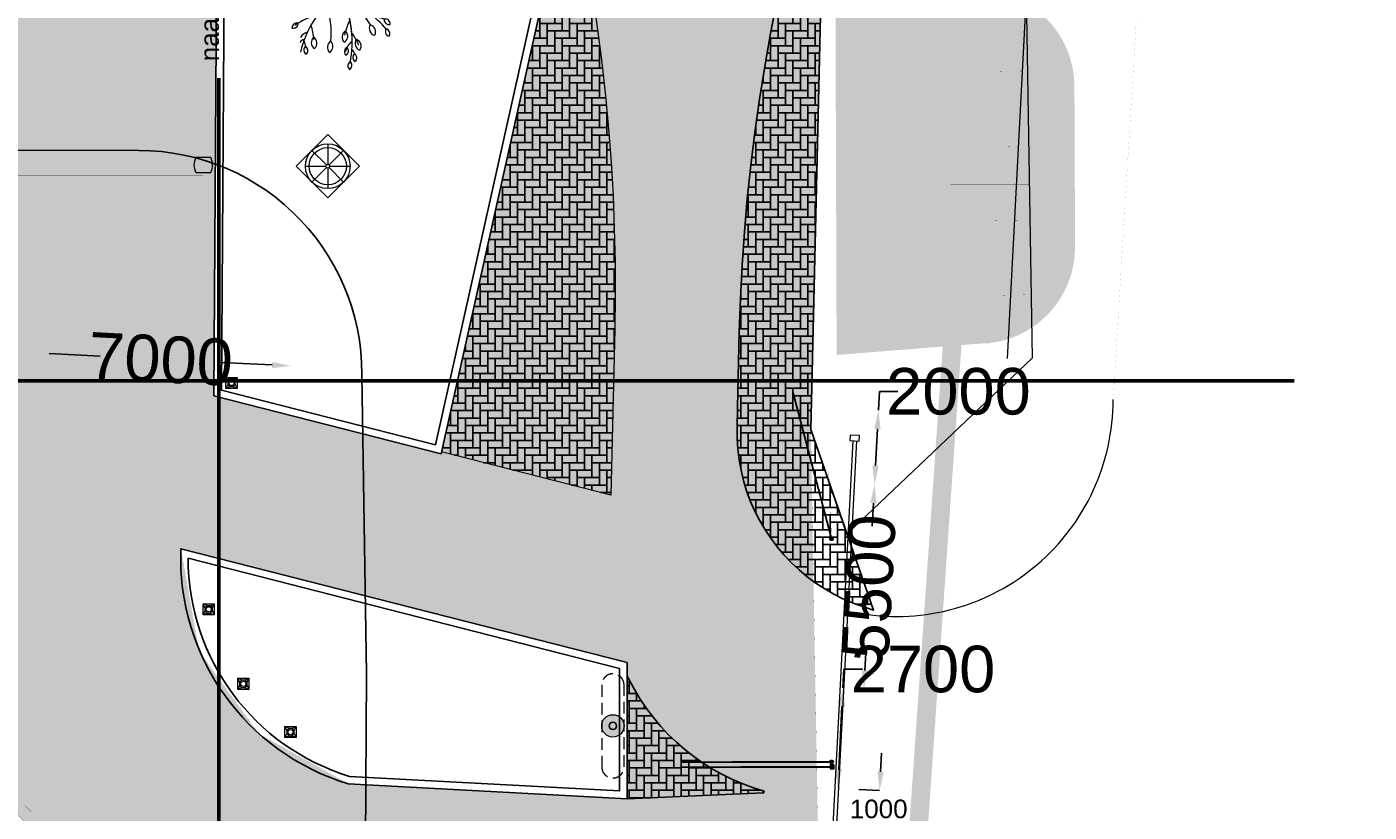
# Model space of a CAD drawing. Header units: millimetres. Extents: x 747415 to 1601423, y -236173 to 551995.
# Tile 484 of 549: x 1191618 to 1227683, y 142812 to 163908. Entities that reach past the tile are written whole.
import ezdxf
from ezdxf.lldxf.tags import DXFTag

# ---------------------------------------------------------------- set-up
doc = ezdxf.new("R2010")
doc.units = ezdxf.units.MM
doc.header["$LTSCALE"] = 100
doc.header["$MEASUREMENT"] = 0
for name, pattern in [('BORDER', [44.45, 12.7, -6.35, 12.7, -6.35, 0, -6.35]), ('BORDERX2', [88.9, 25.4, -12.7, 25.4, -12.7, 0, -12.7]), ('HIDDEN2', [4.7625, 3.175, -1.5875])]:
    doc.linetypes.add(name, pattern=pattern)
doc.layers.get('0').update_dxf_attribs({"linetype": 'CONTINUOUS', "lineweight": 0})
doc.layers.get('DEFPOINTS').update_dxf_attribs({"color": 6, "linetype": 'CONTINUOUS', "lineweight": 0})
for name, color, linetype, lineweight in [('00--F-IL-PERCEELDEF', 30, 'BORDER', 0), ('T--A9032_HEKWERKEN', 8, 'CONTINUOUS', 0), ('T--A9041_VERHARDING_Wegen', 21, 'CONTINUOUS', 0), ('T--A9042_BEPLANTING', 90, 'CONTINUOUS', 0), ('T--L9000_TERREIN_Wegen_extern', 7, 'CONTINUOUS', 0), ('T--L9010_GRONDVOORZIENING_Talud', 90, 'CONTINUOUS', 0), ('T--L9032_HEKWERKEN', 7, 'CONTINUOUS', 0), ('T--L9034_TOEGANGEN', 7, 'CONTINUOUS', 0), ('T--L9041_VERHARDING_Trottoir', 8, 'CONTINUOUS', 0), ('T--L9042_BEPLANTING', 90, 'CONTINUOUS', 0), ('T--L9042_BOMEN', 84, 'CONTINUOUS', 0), ('T--L9052_Hemelwaterafvoer', 130, 'HEMELWATER_AFVOER', 0), ('T--L9054_Gasleiding', 90, 'GAS_LINE', 0), ('T--L9071_TERREINMEUBILAIR_Bank', 250, 'CONTINUOUS', 0), ('T--M9040_Terrein_Afwerking_Plein', 244, 'CONTINUOUS', 0)]:
    doc.layers.add(name, color=color, linetype=linetype, lineweight=lineweight)
for name, color, linetype in [('T--A9067_BEHEERVOORZIENINGEN_Rokersplaats', 6, 'CONTINUOUS'), ('T--L9000_PERCELEN', 4, 'BORDERX2'), ('T--L9041_VERHARDING_Wegen', 7, 'CONTINUOUS')]:
    doc.layers.add(name, color=color, linetype=linetype)
doc.styles.add('Isocpeur', font='isocpeur.ttf', dxfattribs={"height": 3})
doc.styles.get("Standard").update_dxf_attribs({"font": 'arial.ttf'})
tags = doc.linetypes.add('GAS_LINE', pattern='A,12.7,-5.08,["GAS",Standard,S=2.54,R=0,X=-2.54,Y=-1.27],-6.35', length=24.13).pattern_tags.tags
tags[6] = DXFTag(74, 10)
tags = doc.linetypes.add('HEMELWATER_AFVOER', pattern='A,12.7,-5.08,["HWA",Standard,S=2.54,R=0,X=-2.54,Y=-1.27],-7.62', length=25.4).pattern_tags.tags
tags[6] = DXFTag(74, 10)
doc.linetypes.add('KW1C Gasleiding', pattern='A,10,-200,["GAS",Isocpeur,S=10,R=0,X=-125,Y=-15],100', length=310)
doc.dimstyles.get("Standard").update_dxf_attribs({"dimtxt": 0.18, "dimasz": 500, "dimexe": 0.18, "dimexo": 0.0625, "dimgap": 0.09, "dimtad": 0, "dimtoh": 1, "dimdec": 0, "dimzin": 0, "dimdsep": 46, "dimtxsty": 'Standard', "dimcen": 0.09, "dimadec": 0, "dimazin": 0, "dimtfac": 1, "dimtdec": 0, "dimtofl": 0, "dimtmove": 0, "dimatfit": 3, "dimfxl": 1, "dimtolj": 1, "dimtzin": 0, "dimarcsym": 0})

# ---------------------------------------------------------------- blocks, each defined once
blk = doc.blocks.new('FMEBLOCK8')
at = {"layer": 'T--L9000_PERCELEN', "flags": 128}
blk.add_lwpolyline([(80.41812, -10.793575), (80.19502, -11.000275), (79.98204, -11.217375), (79.7801, -11.445525), (79.59104, -11.68245), (79.41302, -11.92945), (79.24903, -12.18555), (79.097, -12.448475), (78.959, -12.719525), (78.83503, -12.9974), (78.72601, -13.280475), (78.6301, -13.5694), (78.55006, -13.86255), (78.48405, -14.159275), (78.43299, -14.458275), (78.39803, -14.760525), (78.37802, -15.0644), (78.37411, -15.3673), (78.38492, -15.6715), (78.41114, -15.9744), (78.453, -16.27535), (78.50912, -16.57435), (78.58111, -16.86945), (78.66805, -17.160325), (78.76902, -17.4473), (78.88494, -17.728425), (79.01512, -18.003375), (79.15795, -18.2715), (79.31504, -18.5315), (79.48501, -18.783375), (79.66809, -19.026475), (79.86313, -19.2595), (166.62695, -118.250275), (170.81502, -117.9893), (172.64996, -119.8535), (174.41797, -122.567575), (175.33498, -125.5644), (175.33199, -129.0783), (177.77896, -152.066525), (143.32404, -153.153325), (124.91898, -153.708425), (101.19701, -152.5394), (57.80406, -147.921475), (51.18995, -147.2393), (60.34993, -141.66945), (36.61002, -137.8793), (6.12812, -132.982525), (-32.51188, -124.855575), (-75.50601, -115.69935), (-114.67087, -107.24545), (-155.98807, -98.490275), (-201.03702, -88.701275), (-196.19989, -62.437375), (-193.60503, -48.347325), (-183.94089, 5.017675), (-169.50908, 82.338425), (-156.21094, 153.708425), (-153.35296, 153.1556), (-114.78794, 145.603575), (-60.05599, 135.1896), (5.01193, 122.717725), (7.06399, 122.391425), (22.62993, 119.480725), (65.84992, 111.274475), (165.02799, 92.078675), (199.46198, 85.381725), (201.03702, 84.815575), (195.60695, 83.9605), (187.06912, 77.793625), (170.01301, 62.10945), (164.46311, 63.005475), (108.07194, 13.410475), (86.38593, -5.380375)], close=True, dxfattribs=at)
blk = doc.blocks.new('FMEBLOCK10')
at = {"layer": 'T--L9000_PERCELEN', "flags": 128}
blk.add_lwpolyline([(-144.82893, 14.817888), (-145.02397, 15.050913), (-145.20705, 15.294013), (-145.37702, 15.545888), (-145.53411, 15.805888), (-145.67694, 16.074013), (-145.80712, 16.348963), (-145.92304, 16.630088), (-146.02401, 16.917063), (-146.11095, 17.207938), (-146.18294, 17.503038), (-146.23906, 17.802038), (-146.28092, 18.102988), (-146.30714, 18.405888), (-146.31795, 18.710088), (-146.31404, 19.012988), (-146.29403, 19.316863), (-146.25907, 19.619113), (-146.20801, 19.918113), (-146.142, 20.214838), (-146.06196, 20.507988), (-145.96605, 20.796913), (-145.85703, 21.079988), (-145.73306, 21.357863), (-145.59506, 21.628913), (-145.44303, 21.891838), (-145.27904, 22.147938), (-145.10102, 22.394938), (-144.91196, 22.631863), (-144.71002, 22.860013), (-144.49704, 23.077113), (-144.27394, 23.283813), (-138.30613, 28.697013), (-116.62012, 47.487863), (-60.22895, 97.082863), (-54.67905, 96.186838), (-37.62294, 111.871013), (-29.08511, 118.037888), (-23.65504, 118.892963), (-18.79813, 119.658013), (-9.22392, 115.908813), (-1.20911, 112.288963), (0.65504, 110.160863), (101.86102, -5.339912), (110.37999, -16.182887), (130.01394, -40.804887), (146.31795, -61.715062), (145.31699, -62.344912), (128.53504, -71.838162), (109.77095, -81.221887), (96.853, -87.145012), (86.75508, -91.497087), (65.77494, -99.458937), (35.85286, -109.074062), (-3.25703, -117.914062), (-11.3781, -119.658012), (-17.09406, -117.515937), (-48.71308, -83.590162), (-53.87704, -83.911912), (-58.06511, -84.172887)], close=True, dxfattribs=at)
blk = doc.blocks.new('*D103')
at = {"layer": 'DEFPOINTS', "color": 0, "linetype": 'Continuous', "transparency": 16777216}
for p in [(1213967, 143424), (1214531, 143395), (1213915, 142426)]:
    blk.add_point(p, dxfattribs=at)
at = {"layer": 'T--M9040_Terrein_Afwerking_Plein', "color": 0, "linetype": 'Continuous', "lineweight": -2, "transparency": 16777216}
for p, q in [((1214556, 143894), (1214582, 144394)), ((1213967, 143424), (1214531, 143395)), ((1213916, 142426), (1214479, 142397)), ((1214453, 141897), (1214427, 141398))]:
    blk.add_line(p, q, dxfattribs=at)
at = {"layer": 'T--M9040_Terrein_Afwerking_Plein', "color": 0, "linetype": 'Continuous', "transparency": 16777216}
for points in [[(1214473, 143899), (1214640, 143890), (1214531, 143395)], [(1214370, 141902), (1214536, 141893), (1214479, 142397)]]:
    blk.add_solid(points, dxfattribs=at)
at = {"layer": 'T--M9040_Terrein_Afwerking_Plein', "color": 0, "linetype": 'Continuous', "transparency": 16777216, "insert": (1214505, 142896), "char_height": 500, "attachment_point": 5}
blk.add_mtext('\\A1;1000', dxfattribs=at)
blk = doc.blocks.new('*D104')
at = {"layer": 'DEFPOINTS', "color": 0, "linetype": 'Continuous', "transparency": 16777216}
for p in [(1213544, 146150), (1213544, 146150), (1213404, 143454)]:
    blk.add_point(p, dxfattribs=at)
at = {"layer": 'T--M9040_Terrein_Afwerking_Plein', "color": 0, "linetype": 'Continuous', "lineweight": -2, "transparency": 16777216}
for p, q in [((1213544, 146150), (1213570, 146649)), ((1213570, 146649), (1214070, 146649)), ((1213544, 146150), (1213544, 146150)), ((1213430, 143953), (1213518, 145651)), ((1213404, 143454), (1213404, 143454))]:
    blk.add_line(p, q, dxfattribs=at)
at = {"layer": 'T--M9040_Terrein_Afwerking_Plein', "color": 0, "linetype": 'Continuous', "transparency": 16777216}
for points in [[(1213435, 145655), (1213601, 145646), (1213544, 146150)], [(1213347, 143957), (1213513, 143949), (1213404, 143454)]]:
    blk.add_solid(points, dxfattribs=at)
at = {"layer": 'T--M9040_Terrein_Afwerking_Plein', "color": 0, "linetype": 'Continuous', "transparency": 16777216, "insert": (1215695, 146649), "char_height": 1250, "attachment_point": 5}
blk.add_mtext('\\A1;2700', dxfattribs=at)
blk = doc.blocks.new('*D105')
at = {"layer": 'DEFPOINTS', "color": 0, "linetype": 'Continuous', "transparency": 16777216}
for p in [(1214393, 151614), (1214393, 151614), (1214107, 146121)]:
    blk.add_point(p, dxfattribs=at)
at = {"layer": 'T--M9040_Terrein_Afwerking_Plein', "color": 0, "linetype": 'Continuous', "lineweight": -2, "transparency": 16777216}
for p, q in [((1214393, 151614), (1214393, 151614)), ((1214367, 151115), (1214334, 150491)), ((1214133, 146621), (1214166, 147245)), ((1214107, 146121), (1214108, 146121))]:
    blk.add_line(p, q, dxfattribs=at)
at = {"layer": 'T--M9040_Terrein_Afwerking_Plein', "color": 0, "linetype": 'Continuous', "transparency": 16777216}
for points in [[(1214284, 151119), (1214450, 151110), (1214393, 151614)], [(1214050, 146625), (1214217, 146616), (1214107, 146121)]]:
    blk.add_solid(points, dxfattribs=at)
at = {"layer": 'T--M9040_Terrein_Afwerking_Plein', "color": 0, "linetype": 'Continuous', "transparency": 16777216, "insert": (1214250, 148868), "char_height": 1250, "attachment_point": 5, "rotation": 87.0255}
blk.add_mtext('\\A1;5500', dxfattribs=at)
blk = doc.blocks.new('*D106')
at = {"layer": 'DEFPOINTS', "color": 0, "linetype": 'Continuous', "transparency": 16777216}
for p in [(1191715, 155162), (1198706, 154799), (1198706, 154799)]:
    blk.add_point(p, dxfattribs=at)
at = {"layer": 'T--M9040_Terrein_Afwerking_Plein', "color": 0, "linetype": 'Continuous', "lineweight": -2, "transparency": 16777216}
for p, q in [((1191715, 155162), (1191715, 155162)), ((1192215, 155136), (1193588, 155065)), ((1198207, 154825), (1196834, 154896)), ((1198706, 154799), (1198706, 154799))]:
    blk.add_line(p, q, dxfattribs=at)
at = {"layer": 'T--M9040_Terrein_Afwerking_Plein', "color": 0, "linetype": 'Continuous', "transparency": 16777216}
for points in [[(1192219, 155219), (1192210, 155053), (1191715, 155162)], [(1198211, 154908), (1198202, 154742), (1198706, 154799)]]:
    blk.add_solid(points, dxfattribs=at)
at = {"layer": 'T--M9040_Terrein_Afwerking_Plein', "color": 0, "linetype": 'Continuous', "transparency": 16777216, "insert": (1195211, 154980), "char_height": 1250, "attachment_point": 5, "rotation": 357.0255}
blk.add_mtext('\\A1;7000', dxfattribs=at)
blk = doc.blocks.new('*D107')
at = {"layer": 'DEFPOINTS', "color": 0, "linetype": 'Continuous', "transparency": 16777216}
for p in [(1214497, 153611), (1214497, 153611), (1214393, 151614)]:
    blk.add_point(p, dxfattribs=at)
at = {"layer": 'T--M9040_Terrein_Afwerking_Plein', "color": 0, "linetype": 'Continuous', "lineweight": -2, "transparency": 16777216}
for p, q in [((1214497, 153611), (1214523, 154110)), ((1214523, 154110), (1215023, 154110)), ((1214497, 153611), (1214496, 153611)), ((1214419, 152113), (1214471, 153112)), ((1214393, 151614), (1214393, 151614))]:
    blk.add_line(p, q, dxfattribs=at)
at = {"layer": 'T--M9040_Terrein_Afwerking_Plein', "color": 0, "linetype": 'Continuous', "transparency": 16777216}
for points in [[(1214387, 153116), (1214554, 153108), (1214497, 153611)], [(1214336, 152118), (1214502, 152109), (1214393, 151614)]]:
    blk.add_solid(points, dxfattribs=at)
at = {"layer": 'T--M9040_Terrein_Afwerking_Plein', "color": 0, "linetype": 'Continuous', "transparency": 16777216, "insert": (1216648, 154110), "char_height": 1250, "attachment_point": 5}
blk.add_mtext('\\A1;2000', dxfattribs=at)
blk = doc.blocks.new('boom26')
for centre, radius, start, end in [((-37, 1751), 133, 129.691, 235.969), ((2714, 861), 2847, 157.8706, 194.6902), ((-196, 1743), 133, 309.691, 55.969), ((156, 1905), 133, 103.0821, 209.3601), ((10, 1969), 133, 283.0821, 29.3601), ((-1164, 1406), 133, 161.751, 268.029), ((-1294, 1315), 133, 341.751, 88.029), ((-659, 1432), 133, 149.5314, 255.8094), ((-806, 1371), 133, 329.5314, 75.8094), ((-200, 1372), 190, 139.2589, 245.537), ((-422, 1323), 190, 319.2589, 65.537), ((26, 1694), 147, 169.7791, 241.1753), ((-363, 2001), 689, 293.5336, 321.1072), ((186, 1475), 133, 83.1766, 189.4546), ((70, 1585), 133, 263.1766, 9.4546), ((1710, 3800), 3830, 218.5331, 241.7877), ((-2076, 885), 1446, 355.513, 21.8929), ((368, 1462), 698, 193.8405, 224.247), ((280, 1008), 190, 103.0821, 209.3601), ((72, 1099), 190, 283.0821, 29.3601), ((2323, -556), 2147, 124.9862, 161.6941), ((1402, 856), 666, 151.7973, 176.9648), ((937, 1172), 133, 82.8871, 189.1651), ((822, 1283), 133, 262.8871, 9.1651), ((1196, 1148), 133, 56.6076, 162.8856), ((1142, 1298), 133, 236.6076, 342.8856), ((-925, 1385), 1141, 314.8692, 341.5947), ((-543, 3036), 2707, 291.933, 303.1444), ((1118, 714), 190, 56.6076, 162.8856), ((1041, 929), 190, 236.6076, 342.8856), ((-1944, 389), 133, 4.7677, 111.0458), ((-1859, 524), 133, 184.7677, 291.0458), ((-332, 2833), 2847, 236.9681, 273.6695), ((-1942, -192), 689, 32.5366, 60.1102), ((-1361, 279), 190, 2.7217, 108.9997), ((-1233, 467), 190, 182.7217, 288.9997), ((-996, 509), 190, 9.3193, 115.5973), ((-891, 711), 190, 189.3193, 295.5973), ((-625, 1194), 680, 239.8131, 293.7836), ((1664, -421), 868, 103.3279, 127.7935), ((1477, 301), 190, 51.1528, 157.4308), ((1421, 522), 190, 231.1528, 337.4308), ((-1757, 177), 133, 28.2156, 134.4936), ((-1733, 334), 133, 208.2156, 314.4936), ((-1661, 385), 147, 248.8767, 308.1371), ((-1473, -25), 133, 36.8567, 143.1347), ((-1473, 134), 133, 216.8567, 323.1347), ((-2097, 3334), 3360, 281.2858, 286.2361), ((-2517, -1438), 2188, 42.6505, 54.2085), ((357, 5738), 5830, 254.944, 265.3042), ((-158, 112), 120, 273.6695, 14.6232), ((75, 169), 120, 194.6902, 292.0411), ((113, -52), 60, 117.4844, 215.9239), ((1151, -2047), 2309, 90.4669, 117.4844), ((1189, -2582), 2847, 74.9681, 112.0411), ((1842, 2142), 2188, 240.6505, 252.2085), ((1190, -41), 190, 26.4801, 132.7581), ((1231, 182), 190, 206.4801, 312.7581), ((1703, 470), 412, 210.4763, 257.4087), ((1592, 11), 133, 26.4801, 132.7581), ((1621, 167), 133, 206.4801, 312.7581), ((1697, 158), 147, 86.8767, 146.1371), ((1788, 224), 133, 36.861, 143.139), ((1788, 383), 133, 216.861, 323.139), ((1976, 82), 133, 26.4801, 132.7581), ((2005, 239), 133, 206.4801, 312.7581), ((-1908, 529), 1458, 283.3232, 338.4729), ((-1280, -546), 190, 36.861, 143.139), ((-421, -3045), 2707, 97.0317, 105.1444), ((7467, -3319), 8174, 157.2295, 169.1278), ((-125, -132), 60, 337.2295, 85.3042), ((26, -237), 120, 37.8277, 157.4981), ((2370, 1583), 2847, 215.9239, 253.3681), ((935, -2818), 2533, 81.5413, 104.631), ((1437, -452), 190, 26.4801, 132.7581), ((1478, -228), 190, 206.4801, 312.7581), ((-1280, -319), 190, 216.861, 323.139), ((-1630, -622), 666, 335.8015, 3.4272), ((-500, -847), 190, 80.7132, 186.9912), ((-657, -682), 190, 260.7132, 6.9912), ((1341, -2672), 2707, 124.198, 134.5901), ((-1217, -1717), 1511, 15.1971, 49.2879), ((2197, -385), 1621, 189.2555, 212.2447), ((1328, -877), 190, 38.5051, 144.7832), ((-1520, -957), 133, 52.7003, 158.9783), ((-1563, -803), 133, 232.7003, 338.9783), ((-978, -935), 133, 94.7219, 200.9999), ((-1113, -850), 133, 274.7219, 20.9999), ((590, -2837), 2188, 114.7162, 126.2743), ((-804, -1188), 476, 345.8111, 23.9227), ((90, -1073), 133, 139.2589, 245.537), ((237, -925), 259, 156.2605, 200.3773), ((-66, -1107), 133, 319.2589, 65.537), ((1291, -2554), 1791, 91.6796, 104.4588), ((1371, -846), 351, 193.7041, 232.3597), ((1321, -650), 190, 218.5051, 324.7832), ((1364, -1015), 147, 182.1991, 241.4596), ((1406, -1337), 340, 87.2638, 117.1832), ((1513, -1078), 133, 36.8567, 143.1347), ((1513, -919), 133, 216.8567, 323.1347), ((-248, -1844), 689, 104.6024, 132.176), ((-275, -1349), 133, 114.555, 220.833), ((-431, -1315), 133, 294.555, 40.833), ((899, -1202), 133, 160.9227, 267.2007), ((767, -1291), 133, 340.9227, 87.2007), ((-479, -1770), 133, 114.871, 221.149), ((-635, -1737), 133, 294.871, 41.149)]:
    blk.add_arc(centre, radius, start, end)
blk = doc.blocks.new('*U331')
at = {"layer": 'T--L9071_TERREINMEUBILAIR_Bank', "linetype": 'Continuous'}
h = blk.add_hatch(color=7, dxfattribs=at)
edge = h.paths.add_edge_path()
edge.add_arc((0, 0), 300, 0, 360)
at = {"layer": 'T--L9071_TERREINMEUBILAIR_Bank', "linetype": 'HIDDEN2'}
blk.add_lwpolyline([(300, 1100, 0.414214), (0, 1400, 0.414214), (-300, 1100), (-300, -1100, 0.414214), (0, -1400, 0.414214), (300, -1100)], format="xyb", close=True, dxfattribs=at)
at = {"layer": 'T--L9071_TERREINMEUBILAIR_Bank', "color": 7, "linetype": 'Continuous'}
blk.add_circle((0, 0), 300, dxfattribs=at)
blk = doc.blocks.new('*U179')
at = {"layer": 'T--L9071_TERREINMEUBILAIR_Bank', "linetype": 'Continuous'}
for points in [[(-300, 0), (0, 0), (0, -300), (-300, -300)], [(-191, -50), (-250, -109), (-250, -191), (-191, -250), (-109, -250), (-50, -191), (-50, -109), (-109, -50)]]:
    blk.add_lwpolyline(points, close=True, dxfattribs=at)
for points in [[(-109, -50), (0, 0)], [(-50, -109), (0, 0)], [(-250, -109), (-300, 0)], [(-191, -50), (-300, 0)], [(-250, -191), (-300, -300)], [(-191, -250), (-300, -300)], [(-109, -250), (0, -300)], [(-50, -191), (0, -300)]]:
    blk.add_lwpolyline(points, dxfattribs=at)
blk.add_circle((-150, -150), 70, dxfattribs=at)

msp = doc.modelspace()

# ---------------------------------------------------------------- hatches: boundary and pattern name
at = {"layer": 'T--A9032_HEKWERKEN'}
h = msp.add_hatch(color=256, dxfattribs=at)
h.dxf.hatch_style = 1
h.paths.add_polyline_path([(1213287.356, 150156.394, 1), (1213187.356, 150156.394, 1)])
h = msp.add_hatch(color=256, dxfattribs=at)
h.dxf.hatch_style = 1
h.paths.add_polyline_path([(1213287.356, 144161.493, 1), (1213187.356, 144161.493, 1)])
at = {"layer": 'T--A9041_VERHARDING_Wegen'}
h = msp.add_hatch(dxfattribs=at)
h.set_pattern_fill('AR-HBONE', color=256, scale=100, style=0)
h.paths.add_polyline_path([(1157219.877, 186989.02), (1166013.356, 188713.845), (1171076.5, 182434.5), (1191537.356, 182434.5), (1191537.356, 190613.845), (1191120.175, 198269.487), (1192222.6, 243789.818), (1212387.27, 243997.91), (1211269.113, 199451.254), (1213661.693, 196083.121), (1212680.034, 153087.458), (1212973.022, 136685.342), (1196565.863, 137581.2), (1190892.469, 143209.936), (1190892.469, 149163.108), (1190746.023, 149516.661), (1190392.469, 149663.108), (1185587.356, 149671.978), (1185587.356, 154063.108), (1189387.356, 154063.108), (1189740.909, 154209.554), (1189887.356, 154563.108), (1189887.356, 162563.108), (1189740.909, 162916.661), (1189387.356, 163063.108), (1185387.356, 163063.108), (1185387.356, 165563.108), (1189387.356, 165563.108), (1189740.909, 165709.554), (1189887.356, 166063.108), (1189887.356, 175563.108), (1189740.909, 175916.661), (1189387.356, 176063.108), (1166029.628, 176063.108)])
h.paths.add_polyline_path([(1196096.768, 199110.827), (1206644.871, 200894.085), (1207611.99, 238894.35), (1197115.39, 239158.411)], flags=16)
h.paths.add_polyline_path([(1196893.953, 191994.411), (1204362.7, 190673.157), (1205797.433, 189223.819), (1206187.356, 187222.07), (1205806.518, 166130.186), (1202755.076, 152437.2), (1196650.761, 153995.189)], flags=16)
h.paths.add_polyline_path([(1195756.125, 149888.887), (1196243.5, 147133), (1197847.5, 144918.5), (1200253.698, 143574.766), (1207742.785, 143170.331), (1207742.785, 146829.562)], flags=16)
at = {"layer": 'T--A9042_BEPLANTING'}
h = msp.add_hatch(dxfattribs=at)
h.set_pattern_fill('GRASS', color=256, scale=1500, style=0)
edge = h.paths.add_edge_path()
edge.add_line((1194589.183, 247525.193), (1194593.64, 247264.881))
edge.add_line((1194593.64, 247264.881), (1189597.042, 247120.843))
edge.add_line((1189597.042, 247120.843), (1179615.176, 246734.424))
edge.add_line((1179615.176, 246734.424), (1169673.169, 246260.926))
edge.add_line((1169673.169, 246260.926), (1159743.156, 245284.429))
edge.add_line((1159743.156, 245284.429), (1149794.302, 244232.037))
edge.add_line((1149794.302, 244232.037), (1139904.319, 243419.621))
edge.add_line((1139904.319, 243419.621), (1138613.747, 243325.021))
edge.add_line((1138613.747, 243325.021), (1135690.007, 243117.197))
edge.add_line((1135690.007, 243117.197), (1132771.926, 242932.503))
edge.add_line((1132771.926, 242932.503), (1129859.398, 242758.599))
edge.add_line((1129859.398, 242758.599), (1126616.556, 242566.575))
edge.add_line((1126616.556, 242566.575), (1123385.964, 242364.695))
edge.add_line((1123385.964, 242364.695), (1120184.728, 242139.833))
edge.add_line((1120184.728, 242139.833), (1117014.113, 241880.011))
edge.add_line((1117014.113, 241880.011), (1113876.289, 241570.228))
edge.add_line((1113876.289, 241570.228), (1110773.76, 241198.319))
edge.add_line((1110773.76, 241198.319), (1107692.214, 240764.72))
edge.add_line((1107692.214, 240764.72), (1104624.361, 240306.925))
edge.add_line((1104624.361, 240306.925), (1101572.465, 239835.828))
edge.add_line((1101572.465, 239835.828), (1100403.086, 239650.924))
edge.add_line((1100403.086, 239650.924), (1097780.987, 239217.99))
edge.add_line((1097780.987, 239217.99), (1095157.329, 238732.83))
edge.add_line((1095157.329, 238732.83), (1092526.922, 238274.052))
edge.add_line((1092526.922, 238274.052), (1089457.602, 237766.051))
edge.add_line((1089457.602, 237766.051), (1086388.73, 237224.846))
edge.add_line((1086388.73, 237224.846), (1083401.545, 236651.668))
edge.add_line((1083401.545, 236651.668), (1080469.385, 236024.459))
edge.add_line((1080469.385, 236024.459), (1077519.444, 235269.823))
edge.add_line((1077519.444, 235269.823), (1074567.867, 234454.498))
edge.add_line((1074567.867, 234454.498), (1071611.505, 233602.32))
edge.add_line((1071611.505, 233602.32), (1068661.406, 232725.291))
edge.add_line((1068661.406, 232725.291), (1065719.424, 231822.381))
edge.add_line((1065719.424, 231822.381), (1062684.54, 230856.109))
edge.add_line((1062684.54, 230856.109), (1059866.196, 229920.836))
edge.add_line((1059866.196, 229920.836), (1056845.381, 228880.035))
edge.add_line((1056845.381, 228880.035), (1054034.15, 227860.451))
edge.add_line((1054034.15, 227860.451), (1051908.682, 227043.859))
edge.add_line((1051908.682, 227043.859), (1051192.354, 226766.278))
edge.add_line((1051192.354, 226766.278), (1050671.69, 226564.519))
edge.add_line((1050671.69, 226564.519), (1049927.631, 226262.62))
edge.add_line((1049927.631, 226262.62), (1049070.32, 225903.54))
edge.add_line((1049070.32, 225903.54), (1048360.834, 225606.376))
edge.add_line((1048360.834, 225606.376), (1045574.185, 224396.868))
edge.add_line((1045574.185, 224396.868), (1042746.023, 223102.062))
edge.add_line((1042746.023, 223102.062), (1039916.204, 221736.561))
edge.add_line((1039916.204, 221736.561), (1037264.038, 220364.549))
edge.add_line((1037264.038, 220364.549), (1036639.036, 220037.907))
edge.add_line((1036639.036, 220037.907), (1035761.731, 219567.084))
edge.add_line((1035761.731, 219567.084), (1034455.173, 218860.02))
edge.add_line((1034455.173, 218860.02), (1031834.519, 217415.207))
edge.add_line((1031834.519, 217415.207), (1029063.532, 215837.52))
edge.add_line((1029063.532, 215837.52), (1026493.513, 214322.916))
edge.add_line((1026493.513, 214322.916), (1023661.374, 212596.81))
edge.add_line((1023661.374, 212596.81), (1021148.701, 211011.913))
edge.add_line((1021148.701, 211011.913), (1018664.489, 209394.723))
edge.add_line((1018664.489, 209394.723), (1016111.63, 207674.051))
edge.add_line((1016111.63, 207674.051), (1013541.964, 205866.676))
edge.add_line((1013541.964, 205866.676), (1011054.819, 204060.939))
edge.add_line((1011054.819, 204060.939), (1008551.61, 202180.933))
edge.add_line((1008551.61, 202180.933), (1006071.977, 200261.271))
edge.add_line((1006071.977, 200261.271), (1003623.026, 198305.877))
edge.add_line((1003623.026, 198305.877), (1001255.469, 196356.541))
edge.add_line((1001255.469, 196356.541), (998895.97, 194358.237))
edge.add_line((998895.97, 194358.237), (996592.894, 192340.973))
edge.add_line((996592.894, 192340.973), (994271.188, 190253.094))
edge.add_line((994271.188, 190253.094), (992089.799, 188232.713))
edge.add_line((992089.799, 188232.713), (989855.126, 186096.735))
edge.add_line((989855.126, 186096.735), (987565.682, 183840.779))
edge.add_line((987565.682, 183840.779), (985556.73, 181812.43))
edge.add_line((985556.73, 181812.43), (983340.235, 179499.914))
edge.add_line((983340.235, 179499.914), (981234.422, 177237.565))
edge.add_line((981234.422, 177237.565), (979162.94, 174943.215))
edge.add_line((979162.94, 174943.215), (977214.691, 172724.59))
edge.add_line((977214.691, 172724.59), (975036.892, 170165.071))
edge.add_line((975036.892, 170165.071), (973160.412, 167901.106))
edge.add_line((973160.412, 167901.106), (971300.145, 165540.186))
edge.add_line((971300.145, 165540.186), (970653.489, 164750.347))
edge.add_line((970653.489, 164750.347), (969323.906, 163031.694))
edge.add_line((969323.906, 163031.694), (967532.389, 160664.585))
edge.add_line((967532.389, 160664.585), (965620.33, 158124.446))
edge.add_line((965620.33, 158124.446), (963729.485, 155559.861))
edge.add_line((963729.485, 155559.861), (962160.024, 153368.205))
edge.add_line((962160.024, 153368.205), (960583.853, 151476.839))
edge.add_line((960583.853, 151476.839), (957868.106, 147829.141))
edge.add_line((957868.106, 147829.141), (955546.579, 144354.957))
edge.add_line((955546.579, 144354.957), (952781.766, 139999.101))
edge.add_line((952781.766, 139999.101), (950228.309, 135925.671))
edge.add_line((950228.309, 135925.671), (947689.507, 131669.07))
edge.add_line((947689.507, 131669.07), (945836.511, 128467.426))
edge.add_line((945836.511, 128467.426), (939785.242, 117718.876))
edge.add_line((939785.242, 117718.876), (930712.869, 102774.401))
edge.add_line((930712.869, 102774.401), (922173.53, 90199.799))
edge.add_arc((831492.457, 157259.067), 112782.989, 306.60619454, 323.5168236, ccw=False)
edge.add_line((898746.269, 66722.183), (906881.323, 58450.839))
edge.add_arc((1039056.702, -43733.649), 167068.849, 138.06483794, 142.29247104, ccw=False)
edge.add_line((914773.924, 67916.66), (924725.806, 83316.857))
edge.add_line((924725.806, 83316.857), (935036.865, 100427.915))
edge.add_line((935036.865, 100427.915), (938271.243, 105214.41))
edge.add_line((938271.243, 105214.41), (944567.151, 115601.153))
edge.add_line((944567.151, 115601.153), (949536.685, 124088.131))
edge.add_line((949536.685, 124088.131), (954824.472, 132626.587))
edge.add_line((954824.472, 132626.587), (959827.89, 140132.671))
edge.add_line((959827.89, 140132.671), (963059.812, 145135.12))
edge.add_line((963059.812, 145135.12), (965500.197, 148828.356))
edge.add_line((965500.197, 148828.356), (966613.361, 150562.786))
edge.add_line((966613.361, 150562.786), (968025.373, 152669.584))
edge.add_line((968025.373, 152669.584), (969925.147, 155201.552))
edge.add_line((969925.147, 155201.552), (971712.101, 157704.465))
edge.add_line((971712.101, 157704.465), (973307.285, 159791.446))
edge.add_line((973307.285, 159791.446), (974380.773, 161326.936))
edge.add_line((974380.773, 161326.936), (975513.5, 162711.848))
edge.add_line((975513.5, 162711.848), (977022.752, 164676.523))
edge.add_line((977022.752, 164676.523), (979125.989, 167160.936))
edge.add_line((979125.989, 167160.936), (980701.644, 168861.659))
edge.add_line((980701.644, 168861.659), (983077.997, 171627.505))
edge.add_line((983077.997, 171627.505), (985074.319, 173856.029))
edge.add_line((985074.319, 173856.029), (986909.132, 175828.505))
edge.add_line((986909.132, 175828.505), (989063.699, 178159.256))
edge.add_line((989063.699, 178159.256), (991154.428, 180245.145))
edge.add_line((991154.428, 180245.145), (993121.205, 182057.606))
edge.add_line((993121.205, 182057.606), (995324.494, 184142.051))
edge.add_line((995324.494, 184142.051), (997280.219, 186006.612))
edge.add_line((997280.219, 186006.612), (999623.744, 188200.448))
edge.add_line((999623.744, 188200.448), (1002349.065, 190608.065))
edge.add_line((1002349.065, 190608.065), (1004754.956, 192653.066))
edge.add_line((1004754.956, 192653.066), (1007294.928, 194741.918))
edge.add_line((1007294.928, 194741.918), (1008978.786, 196161.928))
edge.add_line((1008978.786, 196161.928), (1011076.047, 197755.95))
edge.add_line((1011076.047, 197755.95), (1013065.241, 199247.814))
edge.add_line((1013065.241, 199247.814), (1015821.037, 201346.882))
edge.add_line((1015821.037, 201346.882), (1017686.716, 202722.52))
edge.add_line((1017686.716, 202722.52), (1020957.031, 204817.97))
edge.add_line((1020957.031, 204817.97), (1023228.197, 206313.401))
edge.add_line((1023228.197, 206313.401), (1026470.58, 208376.744))
edge.add_line((1026470.58, 208376.744), (1028603.548, 209658.432))
edge.add_line((1028603.548, 209658.432), (1030968.801, 211111.637))
edge.add_line((1030968.801, 211111.637), (1032974.557, 212278.47))
edge.add_line((1032974.557, 212278.47), (1034989.373, 213415.47))
edge.add_line((1034989.373, 213415.47), (1036654.679, 214452.728))
edge.add_line((1036654.679, 214452.728), (1038246.03, 215241.653))
edge.add_line((1038246.03, 215241.653), (1039948.347, 216202.761))
edge.add_line((1039948.347, 216202.761), (1041825.775, 217172.039))
edge.add_line((1041825.775, 217172.039), (1043014.131, 217759.859))
edge.add_line((1043014.131, 217759.859), (1045164.207, 218821.145))
edge.add_line((1045164.207, 218821.145), (1047341.541, 219812.404))
edge.add_line((1047341.541, 219812.404), (1050071.07, 221013.985))
edge.add_line((1050071.07, 221013.985), (1051244.22, 221490.97))
edge.add_line((1051244.22, 221490.97), (1052347.556, 221956.97))
edge.add_line((1052347.556, 221956.97), (1053649.506, 222430.47))
edge.add_line((1053649.506, 222430.47), (1054533.126, 222784.97))
edge.add_line((1054533.126, 222784.97), (1056086.056, 223306.47))
edge.add_line((1056086.056, 223306.47), (1057869.317, 223968.97))
edge.add_line((1057869.317, 223968.97), (1060574.556, 224929.97))
edge.add_line((1060574.556, 224929.97), (1063483.693, 225922.97))
edge.add_line((1063483.693, 225922.97), (1065608.903, 226631.593))
edge.add_line((1065608.903, 226631.593), (1069173.064, 227676.47))
edge.add_line((1069173.064, 227676.47), (1072281.977, 228625.637))
edge.add_line((1072281.977, 228625.637), (1075375.394, 229611.47))
edge.add_line((1075375.394, 229611.47), (1077123.927, 230119.62))
edge.add_line((1077123.927, 230119.62), (1080375.394, 230986.97))
edge.add_line((1080375.394, 230986.97), (1082892.594, 231747.063))
edge.add_line((1082892.594, 231747.063), (1087287.423, 232727.295))
edge.add_line((1087287.423, 232727.295), (1089726.851, 233304.236))
edge.add_line((1089726.851, 233304.236), (1092683.446, 233905.227))
edge.add_line((1092683.446, 233905.227), (1095564.394, 234529.046))
edge.add_line((1095564.394, 234529.046), (1098820.303, 235134.124))
edge.add_line((1098820.303, 235134.124), (1101429.17, 235680.801))
edge.add_line((1101429.17, 235680.801), (1102775.394, 235932.97))
edge.add_line((1102775.394, 235932.97), (1105482.445, 236248.973))
edge.add_line((1105482.445, 236248.973), (1107758.807, 236612.397))
edge.add_line((1107758.807, 236612.397), (1110496.735, 236978.709))
edge.add_line((1110496.735, 236978.709), (1115376.091, 237663.748))
edge.add_line((1115376.091, 237663.748), (1120160.891, 238162.648))
edge.add_line((1120160.891, 238162.648), (1122883.614, 238303.454))
edge.add_line((1122883.614, 238303.454), (1125390.669, 238461.915))
edge.add_line((1125390.669, 238461.915), (1128123.405, 238391.97))
edge.add_line((1128123.405, 238391.97), (1132768.171, 238736.47))
edge.add_line((1132768.171, 238736.47), (1135790.587, 239107.966))
edge.add_line((1135790.587, 239107.966), (1138342.94, 239481.456))
edge.add_line((1138342.94, 239481.456), (1142060.43, 239524.47))
edge.add_line((1142060.43, 239524.47), (1147419.918, 239838.053))
edge.add_line((1147419.918, 239838.053), (1152508.673, 240937.759))
edge.add_line((1152508.673, 240937.759), (1161790.445, 241405.25))
edge.add_line((1161790.445, 241405.25), (1166293.104, 242414.317))
edge.add_line((1166293.104, 242414.317), (1170003.913, 243136.47))
edge.add_line((1170003.913, 243136.47), (1182817.631, 243902.97))
edge.add_line((1182817.631, 243902.97), (1191677.387, 244103.47))
edge.add_line((1191677.387, 244103.47), (1200992.076, 244164.47))
edge.add_line((1200992.076, 244164.47), (1212315.556, 244345.47))
edge.add_line((1212315.556, 244345.47), (1212435.36, 247419.97))
edge.add_line((1212435.36, 247419.97), (1205479.36, 247503.517))
edge.add_line((1205479.36, 247503.517), (1202606.248, 247460.622))
edge.add_line((1202606.248, 247460.622), (1194593.64, 247264.881))
at = {"layer": 'T--A9067_BEHEERVOORZIENINGEN_Rokersplaats', "linetype": 'Continuous'}
h = msp.add_hatch(color=256, dxfattribs=at)
h.dxf.hatch_style = 1
edge = h.paths.add_edge_path()
edge.add_arc((1217172.848, 162304.733), 2591.498, 0.2215567, 90.2215567)
edge.add_line((1217162.827, 164896.211), (1213342.925, 164930.786))
edge.add_line((1213342.925, 164930.786), (1213374.959, 155094.111))
edge.add_line((1213374.959, 155094.111), (1217199.563, 155396.282))
edge.add_arc((1217189.542, 157987.761), 2591.498, -89.7784433, 0.2215567)
edge.add_line((1219781.021, 157997.782), (1219764.327, 162314.754))
at = {"layer": 'T--L9041_VERHARDING_Wegen'}
h = msp.add_hatch(dxfattribs=at)
h.set_pattern_fill('AR-HBONE', color=256, scale=50, angle=225)
h.paths.add_polyline_path([(1213092.711, 170734.741), (1211770.932, 164609.174), (1211598.331, 163728.926), (1211442.459, 162845.316), (1211301.517, 161962.722), (1211174.522, 161073.577), (1211067.038, 160184.26), (1210973.297, 159291.378), (1210896.081, 158398.121), (1210833.796, 157505.88), (1210789.632, 156611.871), (1210760.602, 155715.893), (1210713.232, 153678.662), (1210698.84, 153140.681), (1210701.822, 152854.383), (1210719.939, 152566.115), (1210754.377, 152280.458), (1210806.327, 152001.992), (1210873.41, 151721.556), (1210956.613, 151446.717), (1211055.934, 151177.474), (1211171.172, 150916.815), (1211298.152, 150659.955), (1211444.033, 150411.881), (1211602.844, 150172.187), (1211774.382, 149943.859), (1211960.241, 149725.506), (1212157.436, 149516.924), (1212365.762, 149321.1), (1212585.22, 149138.033), (1212816.013, 148964.737), (1213054.546, 148809.968), (1213302.819, 148666.363), (1213560.629, 148536.906), (1213823.396, 148422.786), (1214095.496, 148325.802), (1214368.175, 148242.357), (1212680.034, 153087.458)])
h = msp.add_hatch(dxfattribs=at)
h.set_pattern_fill('AR-HBONE', color=256, scale=50, angle=225)
h.paths.add_polyline_path([(1207413.268, 155794.113), (1207424.381, 156688.872), (1207421.751, 157587.196), (1207401.408, 158481.315), (1207367.525, 159376.012), (1207315.522, 160272.476), (1207248.588, 161167.925), (1207165.535, 162057.776), (1207065.956, 162948.003), (1206948.46, 163837.01), (1206820.615, 164723.814), (1205881.036, 170316.349), (1205802.14, 166133.544), (1202759.74, 152488.577), (1207306.124, 151328.807)])
h = msp.add_hatch(dxfattribs=at)
h.set_pattern_fill('AR-HBONE', color=256, scale=50, angle=225)
h.paths.add_polyline_path([(1208949.729, 144796.38), (1208523.85, 145254.603), (1208171.62, 145725.472), (1207745.39, 146425.199), (1207742.785, 143170.331), (1211412.621, 143327.07), (1211427.287, 143376.068), (1211005.214, 143506.93), (1210436.459, 143751.896), (1209918.186, 144038.327), (1209404.217, 144399.805)])
at = {"layer": 'T--L9071_TERREINMEUBILAIR_Bank'}
h = msp.add_hatch(color=256, dxfattribs=at)
h.dxf.hatch_style = 1
h.paths.add_polyline_path([(1213310.002, 144081.922), (1213200.002, 144081.737), (1213200.187, 143971.737), (1213310.187, 143971.922)])

# ---------------------------------------------------------------- linework, layer by layer
at = {"layer": '00--F-IL-PERCEELDEF', "lineweight": 0, "const_width": 500}
msp.add_lwpolyline([(1161888.552, 245782.106), (1171775.521, 246634.377), (1222893.5, 247382.715), (1206643.35, 14269.488)], dxfattribs=at)
at = {"layer": 'T--A9041_VERHARDING_Wegen', "const_width": 1}
msp.add_lwpolyline([(1213661.693, 196083.121), (1212680.034, 153087.458), (1212973.022, 136685.342), (1196565.863, 137581.2), (1190892.469, 143209.936), (1190892.469, 149163.108), (1190746.023, 149516.661), (1190392.469, 149663.108), (1185587.356, 149671.978), (1185587.356, 154063.108), (1189387.356, 154063.108), (1189740.909, 154209.554), (1189887.356, 154563.108), (1189887.356, 162563.108), (1189740.909, 162916.661), (1189387.356, 163063.108), (1185387.356, 163063.108), (1185387.356, 165563.108)], dxfattribs=at)
for points in [[(1196893.953, 191994.411), (1204362.7, 190673.157), (1205797.433, 189223.819), (1206187.356, 187222.07), (1205806.518, 166130.186), (1202755.076, 152437.2), (1196650.761, 153995.189)], [(1195756.125, 149888.887), (1196243.5, 147133), (1197847.5, 144918.5), (1200253.698, 143574.766), (1207742.785, 143170.331), (1207742.785, 146829.562)]]:
    msp.add_lwpolyline(points, close=True, dxfattribs=at)
at = {"layer": 'T--L9000_TERREIN_Wegen_extern', "const_width": 1}
msp.add_lwpolyline([(1220805.318, 153894.581), (1226549.348, 248209.771)], dxfattribs=at)
at = {"layer": 'T--L9000_TERREIN_Wegen_extern'}
msp.add_arc((1214979.115, 153894.581), 5826.204, 260.803422, 0, dxfattribs=at)
at = {"layer": 'T--L9010_GRONDVOORZIENING_Talud', "color": 3, "flags": 128}
for points in [[(1212382.485, 197902.328), (1211269.113, 199451.254), (1212519.042, 247397.342), (1217103.229, 247349.841), (1218624.195, 155011.229), (1213650.294, 150280.648), (1212680.034, 153087.458), (1213685.624, 196089.396), (1212735.849, 197410.726)], [(1222455.984, 240787.173), (1219178.949, 178283.292), (1217958.046, 154996.655)]]:
    msp.add_lwpolyline(points, dxfattribs=at)
at = {"layer": 'T--L9032_HEKWERKEN'}
for points, const_width in [([(1212205.071, 154080.948), (1213224.637, 150204.749)], 50), ([(1213165.954, 151911.134), (1213237.356, 150156.394)], 5), ([(1209192.442, 144154.698), (1213192.442, 144161.421)], 50), ([(1209192.446, 144020.002), (1213192.9, 144026.725)], 50)]:
    msp.add_lwpolyline(points, dxfattribs=dict(at, const_width=const_width))
msp.add_lwpolyline([(1213200.002, 144081.737), (1213200.187, 143971.737), (1213310.187, 143971.922), (1213310.002, 144081.922)], close=True, dxfattribs=at)
for centre in [(1213237.356, 150156.394), (1213237.356, 144161.493)]:
    msp.add_circle(centre, 50, dxfattribs=at)
at = {"layer": 'T--L9034_TOEGANGEN'}
msp.add_lwpolyline([(1196557.5, 160395.189), (1196157.5, 160395.189, 0.25), (1196157.5, 159995.189), (1196557.5, 159995.189, 0.25)], format="xyb", close=True, dxfattribs=at)
at = {"layer": 'T--L9034_TOEGANGEN', "const_width": 1}
msp.add_lwpolyline([(1196357.5, 159995.189), (1196357.5, 159915.189), (1190739.07, 159915.189), (1190739.07, 159995.189)], close=True, dxfattribs=at)
at = {"layer": 'T--L9041_VERHARDING_Trottoir', "linetype": 'Continuous', "const_width": 1}
msp.add_lwpolyline([(1196650.761, 153995.189), (1202755.076, 152437.2), (1202804.536, 152630.988)], dxfattribs=at)
at = {"layer": 'T--L9041_VERHARDING_Wegen'}
for points in [[(1206017.943, 177574.741, 0.3020962), (1200049.39, 186906.845, 0.012952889), (1198212.948, 187657.373, 0.545271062), (1196858.298, 186732.499), (1196645.425, 153997.459), (1202748.721, 152439.16), (1205802.14, 166133.544)], [(1205817.976, 177578.401, 0.302089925), (1199968.852, 186723.778, 0.012977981), (1198138.422, 187471.734, 0.54805419), (1197058.317, 186734.705), (1196846.437, 154152.552), (1202598.392, 152683.958), (1205602.555, 166157.432)], [(1207742.785, 146829.562), (1195756.125, 149888.887, 0.342277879), (1200253.698, 143574.766), (1207742.785, 143170.331)], [(1207542.785, 146674.196), (1195950.907, 149632.762, 0.32993041), (1200288.591, 143773.173), (1207542.785, 143381.423)]]:
    msp.add_lwpolyline(points, format="xyb", close=True, dxfattribs=at)
msp.add_lwpolyline([(1211770.932, 164609.174), (1211598.331, 163728.926), (1211442.459, 162845.316), (1211301.517, 161962.722), (1211174.522, 161073.577), (1211067.038, 160184.26), (1210973.297, 159291.378), (1210896.081, 158398.121), (1210833.796, 157505.88), (1210789.632, 156611.871), (1210760.602, 155715.893), (1210713.232, 153678.662), (1210698.84, 153140.681), (1210701.822, 152854.383), (1210719.939, 152566.115), (1210754.377, 152280.458), (1210806.327, 152001.992), (1210873.41, 151721.556), (1210956.613, 151446.717), (1211055.934, 151177.474), (1211171.172, 150916.815), (1211298.152, 150659.955), (1211444.033, 150411.881), (1211602.844, 150172.187), (1211774.382, 149943.859), (1211960.241, 149725.506), (1212157.436, 149516.924), (1212365.762, 149321.1), (1212585.22, 149138.033), (1212816.013, 148964.737), (1213054.546, 148809.968), (1213302.819, 148666.363), (1213560.629, 148536.906), (1213823.396, 148422.786), (1214095.496, 148325.802), (1214368.175, 148242.357), (1212680.034, 153087.458), (1213092.711, 170734.741)], dxfattribs=at)
at = {"layer": 'T--L9041_VERHARDING_Wegen', "lineweight": 0}
msp.add_lwpolyline([(1205874.912, 170352.801), (1206820.615, 164723.814), (1206948.46, 163837.01), (1207065.956, 162948.003), (1207165.535, 162057.776), (1207248.588, 161167.925), (1207315.522, 160272.476), (1207367.525, 159376.012), (1207401.408, 158481.315), (1207421.751, 157587.196), (1207424.381, 156688.872), (1207413.268, 155794.113), (1207306.124, 151328.807), (1202761.722, 152488.072)], dxfattribs=at)
at = {"layer": 'T--L9041_VERHARDING_Wegen'}
msp.add_lwpolyline([(1210304.756, 143824.684), (1210041.349, 143970.26), (1209785.884, 144131.376), (1209536.971, 144306.439), (1209297.797, 144492.664), (1209069.756, 144691.647), (1208853.05, 144900.401), (1208645.881, 145123.304), (1208450.251, 145352.993), (1208268.738, 145595.642), (1208098.764, 145845.076), (1207941.72, 146102.891), (1207745.422, 146465.472), (1207742.785, 143170.331), (1211412.621, 143327.07), (1211427.287, 143376.068), (1211137.676, 143465.861), (1210856.007, 143571.194), (1210576.309, 143691.662)], close=True, dxfattribs=at)
at = {"layer": 'T--L9041_VERHARDING_Wegen', "const_width": 1}
for points in [[(1196587.909, 138005.627), (1190905.632, 143643.176)], [(1207742.785, 143170.331), (1200253.698, 143574.766)]]:
    msp.add_lwpolyline(points, dxfattribs=at)
at = {"layer": 'T--L9041_VERHARDING_Wegen'}
msp.add_circle((1207363.713, 145129.562), 100, dxfattribs=at)
at = {"layer": 'T--L9042_BEPLANTING', "const_width": 1}
for points in [[(1218481.522, 163672.975), (1216367.172, 163672.975)], [(1217458.653, 162694.483), (1218497.358, 162711.593)], [(1218514.09, 161695.76), (1216399.74, 161695.76)], [(1217491.591, 160694.755), (1218530.297, 160711.864)], [(1218547.409, 159672.975), (1216433.059, 159672.975)], [(1217524.53, 158695.026), (1218563.235, 158712.135)], [(1218580.352, 157672.975), (1216466.002, 157672.975)], [(1217557.469, 156695.297), (1218596.174, 156712.406)], [(1218613.295, 155672.975), (1216498.945, 155672.975)]]:
    msp.add_lwpolyline(points, dxfattribs=at)
at = {"layer": 'T--L9052_Hemelwaterafvoer', "ltscale": 2, "const_width": 100}
msp.add_lwpolyline([(1086174.444, 130804.701), (1088349.517, 131700.534), (1118953.927, 154398.832), (1225670.756, 154398.832)], dxfattribs=at)
at = {"layer": 'T--L9054_Gasleiding', "linetype": 'KW1C Gasleiding'}
msp.add_line((1197614.124, 151682.249), (1197614.124, 151682.249), dxfattribs=at)
at = {"layer": 'T--L9054_Gasleiding', "ltscale": 2, "const_width": 100}
msp.add_lwpolyline([(1179329.476, 28026.077), (1174956.756, 28026.077), (1174956.756, 53560.832), (1191938.038, 53560.832), (1191938.038, 72725.624), (1196775.021, 72725.624), (1196775.021, 162530.73)], dxfattribs=at)
at = {"layer": 'T--L9071_TERREINMEUBILAIR_Bank'}
for points in [[(1198854.39, 160164.723), (1199702.919, 161013.251), (1200551.447, 160164.723), (1199702.919, 159316.195)], [(1213981.319, 152780.13), (1213989.099, 152929.929), (1213739.436, 152942.896), (1213731.655, 152793.098)]]:
    msp.add_lwpolyline(points, close=True, dxfattribs=at)
for points in [[(1199278.655, 160588.987), (1199667.563, 160200.078)], [(1199702.919, 160764.723), (1199702.919, 160214.723)], [(1199738.274, 160200.078), (1200127.183, 160588.987)], [(1199102.919, 160164.723), (1199652.919, 160164.723)], [(1199278.655, 159740.459), (1199667.563, 160129.368)], [(1199738.274, 160129.368), (1200127.183, 159740.459)], [(1199752.919, 160164.723), (1200302.919, 160164.723)], [(1199702.919, 160114.723), (1199702.919, 159564.723)], [(1213806.554, 152789.208), (1213028.408, 137809.405)], [(1213906.42, 152784.02), (1213128.273, 137804.218)]]:
    msp.add_lwpolyline(points, dxfattribs=at)
for radius in [600, 500, 50]:
    msp.add_circle((1199702.919, 160164.723), radius, dxfattribs=at)

# ---------------------------------------------------------------- block references
at = {"layer": 'T--L9000_PERCELEN', "xscale": 1000.000000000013, "yscale": 1000.000000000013, "zscale": 1000.000000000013, "rotation": 228.6878301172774}
for name, p in [('FMEBLOCK8', (1261816.557, 207860.941)), ('FMEBLOCK10', (1087887.23, 61585.928))]:
    msp.add_blockref(name, p, dxfattribs=at)
at = {"layer": 'T--L9042_BOMEN', "linetype": 'Continuous', "rotation": 273.4399454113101}
msp.add_blockref('boom26', (1200019, 164848.5), dxfattribs=at)
at = {"layer": 'T--L9071_TERREINMEUBILAIR_Bank', "rotation": 359.9266564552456}
for p in [(1197268.5, 154492.5), (1196653.5, 148409), (1197585.5, 146409.5), (1198853, 145113.5)]:
    msp.add_blockref('*U179', p, dxfattribs=at)
at = {"layer": 'T--L9071_TERREINMEUBILAIR_Bank'}
msp.add_blockref('*U331', (1207363.713, 145129.562), dxfattribs=at)

# ---------------------------------------------------------------- texts
at = {"layer": 'T--L9054_Gasleiding', "lineweight": 0}
msp.add_text('naar hal W', height=500, rotation=90, dxfattribs=at).set_placement((1196776.179, 162983.186))

# ---------------------------------------------------------------- dimensions: what is measured, and where the dimension line sits
at = {"layer": 'T--M9040_Terrein_Afwerking_Plein', "linetype": 'Continuous'}
for p1, p2, picture, middle in [((1191715.347, 155162.051), (1198705.916, 154798.816), '*D106', (1195210.632, 154980.433)), ((1214392.804, 151613.924), (1214496.58, 153611.164), '*D107', (1216647.615, 154110.491)), ((1214107.405, 146121.333), (1214392.804, 151613.924), '*D105', (1214250.105, 148867.629)), ((1213404.001, 143453.708), (1213544.088, 146150.072), '*D104', (1215695.12, 146649.398))]:
    dim = msp.add_aligned_dim(p1=p1, p2=p2, distance=0, dimstyle='Standard', dxfattribs=at)
    dim.commit()
    dim.dimension.update_dxf_attribs({"geometry": picture, "text_midpoint": middle})
dim = msp.add_aligned_dim(p1=(1213915.439, 142425.82), p2=(1213967.263, 143424.401), distance=-564.024, dimstyle='Standard', override={"dimtih": 1, "dimtoh": 0}, dxfattribs=at)
dim.commit()
dim.dimension.update_dxf_attribs({"geometry": '*D103', "text_midpoint": (1214504.617, 142895.878)})

doc.saveas('drawing.dxf')
